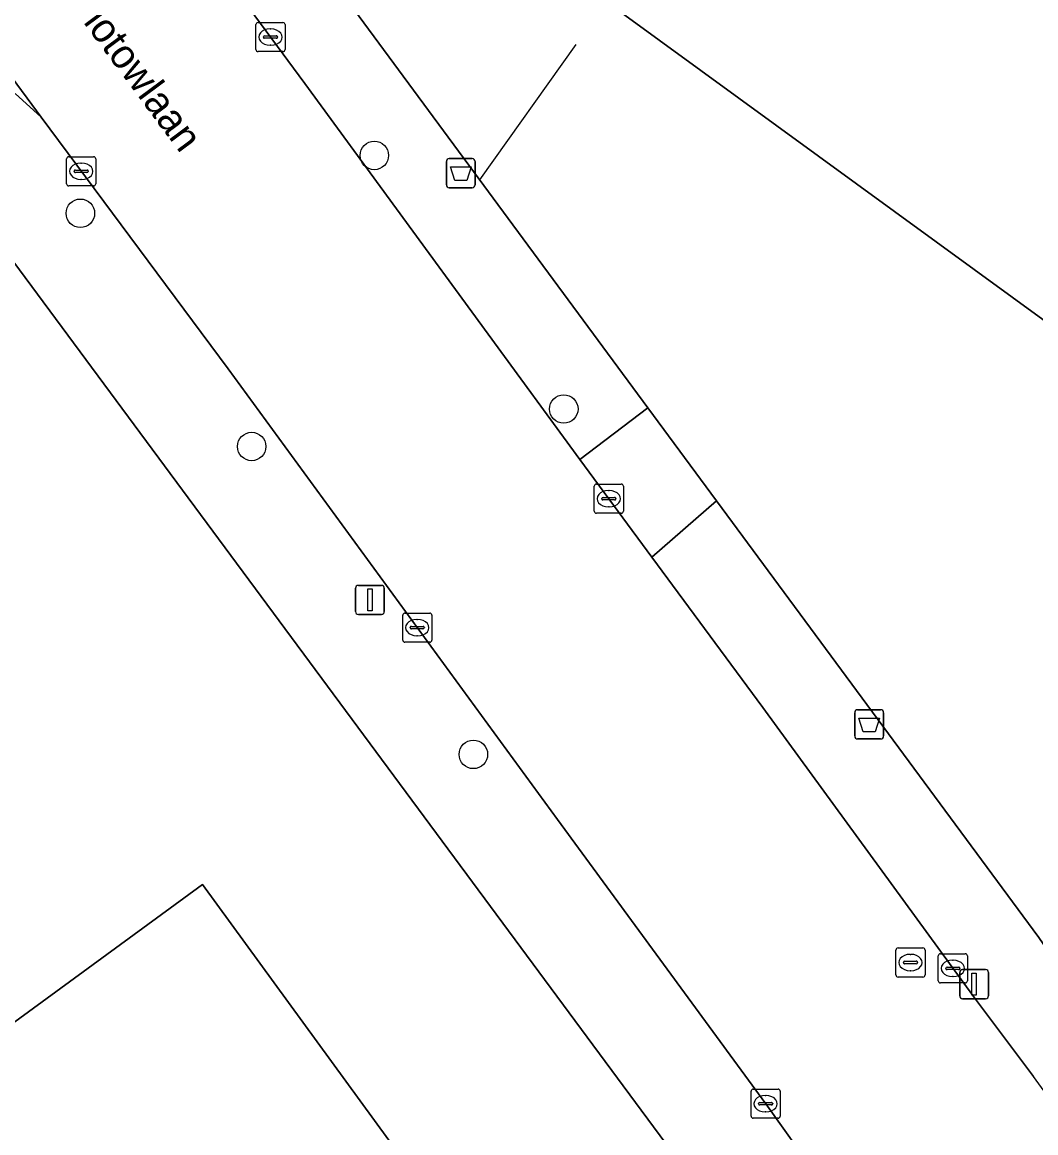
# Model space of a CAD drawing. Extents: x 159039 to 160102, y 381214 to 382524.
# Drawn here: x 159846.19 to 159880.98, y 382143.89 to 382181.99 of the extents above; entities that cross this region are included whole.
import ezdxf

# ---------------------------------------------------------------- set-up
doc = ezdxf.new("R2010")
doc.units = 0
for name, color, linetype in [('IMGEO_Afvalbak', 7, 'Continuous'), ('IMGEO_Boom', 7, 'Continuous'), ('IMGEO_Erf', 7, 'Continuous'), ('IMGEO_Groenvoorziening', 7, 'Continuous'), ('IMGEO_Hek', 7, 'Continuous'), ('IMGEO_Kolk', 7, 'Continuous'), ('IMGEO_Lichtmast', 7, 'Continuous'), ('IMGEO_Openbare_ruimte_label', 7, 'Continuous'), ('IMGEO_Pand', 7, 'Continuous'), ('IMGEO_Rijbaan_lokaal_gesloten', 7, 'Continuous'), ('IMGEO_Rijbaan_lokaal_open', 7, 'Continuous'), ('IMGEO_Rioolput', 7, 'Continuous'), ('IMGEO_Voetpad_open', 7, 'Continuous')]:
    doc.layers.add(name, color=color, linetype=linetype)

msp = doc.modelspace()

# ---------------------------------------------------------------- linework, layer by layer
at = {"layer": 'IMGEO_Afvalbak'}
for p, q in [((159860.746, 382176.416), (159860.746, 382177.216)), ((159860.746, 382177.216), (159860.746, 382176.416)), ((159860.846, 382177.316), (159861.636, 382177.316)), ((159861.636, 382177.316), (159860.846, 382177.316)), ((159861.736, 382177.216), (159861.736, 382176.416)), ((159861.736, 382176.416), (159861.736, 382177.216)), ((159861.636, 382176.316), (159860.846, 382176.316)), ((159860.846, 382176.316), (159861.636, 382176.316)), ((159874.764, 382157.503), (159874.764, 382158.303)), ((159874.764, 382158.303), (159874.764, 382157.503)), ((159874.864, 382158.403), (159875.654, 382158.403)), ((159875.654, 382158.403), (159874.864, 382158.403)), ((159875.754, 382158.303), (159875.754, 382157.503)), ((159875.754, 382157.503), (159875.754, 382158.303)), ((159875.654, 382157.403), (159874.864, 382157.403)), ((159874.864, 382157.403), (159875.654, 382157.403))]:
    msp.add_line(p, q, dxfattribs=at)
for points in [[(159860.889, 382177.03), (159861.593, 382177.03), (159861.444, 382176.56), (159861.038, 382176.56), (159860.889, 382177.03)], [(159874.907, 382158.117), (159875.611, 382158.117), (159875.462, 382157.647), (159875.056, 382157.647), (159874.907, 382158.117)]]:
    msp.add_lwpolyline(points, dxfattribs=at)
for centre, start, end in [((159860.846, 382177.216), 90, 180), ((159860.846, 382177.216), 90, 180), ((159861.636, 382177.216), 0, 90), ((159861.636, 382177.216), 360, 90), ((159860.846, 382176.416), 180, 270), ((159860.846, 382176.416), 180, 270), ((159861.636, 382176.416), 270, 0), ((159861.636, 382176.416), 270, 0), ((159874.864, 382158.303), 90, 180), ((159874.864, 382158.303), 90, 180), ((159875.654, 382158.303), 0, 90), ((159875.654, 382158.303), 360, 90), ((159874.864, 382157.503), 180, 270), ((159874.864, 382157.503), 180, 270), ((159875.654, 382157.503), 270, 0), ((159875.654, 382157.503), 270, 0)]:
    msp.add_arc(centre, 0.1, start, end, dxfattribs=at)
at = {"layer": 'IMGEO_Boom'}
for centre in [(159858.274, 382177.424), (159848.185, 382175.439), (159864.777, 382168.723), (159854.064, 382167.436), (159861.675, 382156.871)]:
    msp.add_circle(centre, 0.489, dxfattribs=at)
at = {"layer": 'IMGEO_Erf'}
for points in [[(159815.302, 382239.717), (159867.666, 382168.76), (159870.02, 382165.569), (159881.079, 382150.583), (159885.477, 382144.149)], [(159909.865, 382150.941), (159866.748, 382182.331), (159874.146, 382192.488), (159876.702, 382195.996), (159876.976, 382195.795), (159879.934, 382199.872), (159883.707, 382205.065), (159864.224, 382219.248), (159860.586, 382214.221), (159858.421, 382213.874), (159857.298, 382214.675), (159857.082, 382217.019), (159860.619, 382221.869), (159847.489, 382231.418)]]:
    msp.add_lwpolyline(points, dxfattribs=at)
at = {"layer": 'IMGEO_Groenvoorziening'}
for points in [[(159872.215, 382138.205), (159844.422, 382175.74), (159843.311, 382176.619)], [(159843.188, 382145.697), (159843.284, 382145.567), (159844.61, 382146.535), (159844.516, 382146.666), (159852.378, 382152.403), (159868.034, 382130.939), (159860.173, 382125.203), (159860.079, 382125.333), (159858.754, 382124.365), (159858.845, 382124.239)]]:
    msp.add_lwpolyline(points, dxfattribs=at)
at = {"layer": 'IMGEO_Hek'}
for points in [[(159867.666, 382168.76), (159815.302, 382239.717)], [(159861.893, 382176.582), (159865.199, 382181.227)], [(159870.02, 382165.569), (159867.666, 382168.76)], [(159885.477, 382144.149), (159881.079, 382150.583), (159870.02, 382165.569)]]:
    msp.add_lwpolyline(points, dxfattribs=at)
at = {"layer": 'IMGEO_Kolk'}
for p, q in [((159854.211, 382181.059), (159854.211, 382181.911)), ((159854.286, 382181.985), (159855.138, 382181.985)), ((159855.212, 382181.911), (159855.212, 382181.059)), ((159854.513, 382181.528), (159854.911, 382181.528)), ((159854.699, 382181.765), (159854.724, 382181.765)), ((159854.47, 382181.479), (159854.47, 382181.491)), ((159854.908, 382181.442), (159854.51, 382181.442)), ((159854.722, 382181.205), (159854.697, 382181.205)), ((159854.954, 382181.491), (159854.954, 382181.479)), ((159855.138, 382180.985), (159854.286, 382180.985)), ((159847.788, 382177.38), (159848.64, 382177.38)), ((159847.713, 382176.454), (159847.713, 382177.306)), ((159848.201, 382177.16), (159848.226, 382177.16)), ((159848.714, 382177.306), (159848.714, 382176.454)), ((159847.972, 382176.874), (159847.972, 382176.886)), ((159848.41, 382176.837), (159848.012, 382176.837)), ((159848.015, 382176.923), (159848.413, 382176.923)), ((159848.224, 382176.6), (159848.199, 382176.6)), ((159848.456, 382176.886), (159848.456, 382176.874)), ((159848.64, 382176.38), (159847.788, 382176.38)), ((159865.823, 382165.218), (159865.823, 382166.07)), ((159865.898, 382166.144), (159866.75, 382166.144)), ((159866.311, 382165.924), (159866.336, 382165.924)), ((159866.824, 382166.07), (159866.824, 382165.218)), ((159866.082, 382165.638), (159866.082, 382165.65)), ((159866.52, 382165.601), (159866.122, 382165.601)), ((159866.125, 382165.687), (159866.523, 382165.687)), ((159866.566, 382165.65), (159866.566, 382165.638)), ((159866.75, 382165.144), (159865.898, 382165.144)), ((159866.334, 382165.364), (159866.309, 382165.364)), ((159859.323, 382161.721), (159860.175, 382161.721)), ((159859.248, 382160.795), (159859.248, 382161.647)), ((159859.736, 382161.501), (159859.761, 382161.501)), ((159860.249, 382161.647), (159860.249, 382160.795)), ((159859.507, 382161.215), (159859.507, 382161.227)), ((159859.945, 382161.178), (159859.547, 382161.178)), ((159859.55, 382161.264), (159859.948, 382161.264)), ((159859.991, 382161.227), (159859.991, 382161.215)), ((159860.175, 382160.721), (159859.323, 382160.721)), ((159859.759, 382160.941), (159859.734, 382160.941)), ((159877.632, 382149.103), (159877.632, 382149.955)), ((159877.707, 382150.029), (159878.559, 382150.029)), ((159878.633, 382149.955), (159878.633, 382149.103)), ((159877.891, 382149.523), (159877.891, 382149.535)), ((159877.934, 382149.572), (159878.332, 382149.572)), ((159878.12, 382149.809), (159878.145, 382149.809)), ((159878.375, 382149.535), (159878.375, 382149.523)), ((159878.329, 382149.486), (159877.931, 382149.486)), ((159878.143, 382149.249), (159878.118, 382149.249)), ((159878.559, 382149.029), (159877.707, 382149.029)), ((159871.28, 382145.385), (159872.132, 382145.385)), ((159871.205, 382144.459), (159871.205, 382145.311)), ((159871.693, 382145.165), (159871.718, 382145.165)), ((159872.206, 382145.311), (159872.206, 382144.459)), ((159871.464, 382144.879), (159871.464, 382144.891)), ((159871.902, 382144.842), (159871.504, 382144.842)), ((159871.507, 382144.928), (159871.905, 382144.928)), ((159871.716, 382144.605), (159871.691, 382144.605)), ((159871.948, 382144.891), (159871.948, 382144.879)), ((159872.132, 382144.385), (159871.28, 382144.385))]:
    msp.add_line(p, q, dxfattribs=at)
for points in [[(159854.211, 382181.059), (159854.211, 382181.911)], [(159854.286, 382181.985), (159855.138, 382181.985)], [(159855.212, 382181.911), (159855.212, 382181.059)], [(159855.138, 382180.985), (159854.286, 382180.985)], [(159847.788, 382177.38), (159848.64, 382177.38)], [(159847.713, 382176.454), (159847.713, 382177.306)], [(159848.714, 382177.306), (159848.714, 382176.454)], [(159848.64, 382176.38), (159847.788, 382176.38)], [(159865.823, 382165.218), (159865.823, 382166.07)], [(159865.898, 382166.144), (159866.75, 382166.144)], [(159866.824, 382166.07), (159866.824, 382165.218)], [(159866.75, 382165.144), (159865.898, 382165.144)], [(159859.323, 382161.721), (159860.175, 382161.721)], [(159859.248, 382160.795), (159859.248, 382161.647)], [(159860.249, 382161.647), (159860.249, 382160.795)], [(159860.175, 382160.721), (159859.323, 382160.721)], [(159877.632, 382149.103), (159877.632, 382149.955)], [(159877.707, 382150.029), (159878.559, 382150.029)], [(159878.633, 382149.955), (159878.633, 382149.103)], [(159878.559, 382149.029), (159877.707, 382149.029)], [(159871.28, 382145.385), (159872.132, 382145.385)], [(159871.205, 382144.459), (159871.205, 382145.311)], [(159872.206, 382145.311), (159872.206, 382144.459)], [(159872.132, 382144.385), (159871.28, 382144.385)]]:
    msp.add_lwpolyline(points, dxfattribs=at)
for centre, radius, start, end in [((159854.288, 382181.909), 0.0765, 91.552, 178.448), ((159854.288, 382181.909), 0.0765, 91.552, 178.448), ((159855.136, 382181.909), 0.0765, 1.552, 88.448), ((159855.136, 382181.909), 0.0765, 1.552, 88.448), ((159854.51, 382181.488), 0.0403, 85.8775, 175.7526), ((159854.915, 382181.49), 0.0386, 1.7309, 96.639), ((159854.507, 382181.478), 0.0366, 178.938, 274.7102), ((159854.911, 382181.485), 0.043, 264.8664, 352.4533), ((159854.288, 382181.061), 0.0765, 181.552, 268.448), ((159854.288, 382181.061), 0.0765, 181.552, 268.448), ((159855.136, 382181.061), 0.0765, 271.552, 358.448), ((159855.136, 382181.061), 0.0765, 271.552, 358.448), ((159847.79, 382177.304), 0.0765, 91.552, 178.448), ((159847.79, 382177.304), 0.0765, 91.552, 178.448), ((159848.638, 382177.304), 0.0765, 1.552, 88.448), ((159848.638, 382177.304), 0.0765, 1.552, 88.448), ((159848.012, 382176.883), 0.0403, 85.8775, 175.7526), ((159848.009, 382176.873), 0.0366, 178.938, 274.7102), ((159848.413, 382176.88), 0.043, 264.8664, 352.4533), ((159848.417, 382176.885), 0.0386, 1.7309, 96.639), ((159847.79, 382176.456), 0.0765, 181.552, 268.448), ((159847.79, 382176.456), 0.0765, 181.552, 268.448), ((159848.638, 382176.456), 0.0765, 271.552, 358.448), ((159848.638, 382176.456), 0.0765, 271.552, 358.448), ((159865.9, 382166.068), 0.0765, 91.552, 178.448), ((159865.9, 382166.068), 0.0765, 91.552, 178.448), ((159866.748, 382166.068), 0.0765, 1.552, 88.448), ((159866.748, 382166.068), 0.0765, 1.552, 88.448), ((159866.122, 382165.647), 0.0403, 85.8775, 175.7526), ((159866.119, 382165.637), 0.0366, 178.938, 274.7102), ((159866.523, 382165.644), 0.043, 264.8664, 352.4533), ((159866.527, 382165.649), 0.0386, 1.7309, 96.639), ((159865.9, 382165.22), 0.0765, 181.552, 268.448), ((159865.9, 382165.22), 0.0765, 181.552, 268.448), ((159866.748, 382165.22), 0.0765, 271.552, 358.448), ((159866.748, 382165.22), 0.0765, 271.552, 358.448), ((159859.325, 382161.645), 0.0765, 91.552, 178.448), ((159859.325, 382161.645), 0.0765, 91.552, 178.448), ((159860.173, 382161.645), 0.0765, 1.552, 88.448), ((159860.173, 382161.645), 0.0765, 1.552, 88.448), ((159859.547, 382161.224), 0.0403, 85.8775, 175.7526), ((159859.544, 382161.214), 0.0366, 178.938, 274.7102), ((159859.948, 382161.221), 0.043, 264.8664, 352.4533), ((159859.952, 382161.226), 0.0386, 1.7309, 96.639), ((159859.325, 382160.797), 0.0765, 181.552, 268.448), ((159859.325, 382160.797), 0.0765, 181.552, 268.448), ((159860.173, 382160.797), 0.0765, 271.552, 358.448), ((159860.173, 382160.797), 0.0765, 271.552, 358.448), ((159877.709, 382149.953), 0.0765, 91.552, 178.448), ((159877.709, 382149.953), 0.0765, 91.552, 178.448), ((159878.557, 382149.953), 0.0765, 1.552, 88.448), ((159878.557, 382149.953), 0.0765, 1.552, 88.448), ((159877.931, 382149.532), 0.0403, 85.8775, 175.7526), ((159877.928, 382149.522), 0.0366, 178.938, 274.7102), ((159878.332, 382149.529), 0.043, 264.8664, 352.4533), ((159878.336, 382149.534), 0.0386, 1.7309, 96.639), ((159877.709, 382149.105), 0.0765, 181.552, 268.448), ((159877.709, 382149.105), 0.0765, 181.552, 268.448), ((159878.557, 382149.105), 0.0765, 271.552, 358.448), ((159878.557, 382149.105), 0.0765, 271.552, 358.448), ((159871.282, 382145.309), 0.0765, 91.552, 178.448), ((159871.282, 382145.309), 0.0765, 91.552, 178.448), ((159872.13, 382145.309), 0.0765, 1.552, 88.448), ((159872.13, 382145.309), 0.0765, 1.552, 88.448), ((159871.504, 382144.888), 0.0403, 85.8775, 175.7526), ((159871.501, 382144.878), 0.0366, 178.938, 274.7102), ((159871.905, 382144.885), 0.043, 264.8664, 352.4533), ((159871.909, 382144.89), 0.0386, 1.7309, 96.639), ((159871.282, 382144.461), 0.0765, 181.552, 268.448), ((159871.282, 382144.461), 0.0765, 181.552, 268.448), ((159872.13, 382144.461), 0.0765, 271.552, 358.448), ((159872.13, 382144.461), 0.0765, 271.552, 358.448)]:
    msp.add_arc(centre, radius, start, end, dxfattribs=at)
for centre, major_axis, ratio, start_param, end_param in [((159854.698, 382181.485), (-0.387, 0.002), 0.722429, 4.712389, 7.853982), ((159854.723, 382181.485), (-0.39, 0.002), 0.717154, 1.570796, 4.712389), ((159848.2, 382176.88), (-0.387, 0.002), 0.722429, 4.712389, 7.853982), ((159848.225, 382176.88), (-0.39, 0.002), 0.717154, 1.570796, 4.712389), ((159866.31, 382165.644), (-0.387, 0.002), 0.722429, 4.712389, 7.853982), ((159866.335, 382165.644), (-0.39, 0.002), 0.717154, 1.570796, 4.712389), ((159859.735, 382161.221), (-0.387, 0.002), 0.722429, 4.712389, 7.853982), ((159859.76, 382161.221), (-0.39, 0.002), 0.717154, 1.570796, 4.712389), ((159878.119, 382149.529), (-0.387, 0.002), 0.722429, 4.712389, 7.853982), ((159878.144, 382149.529), (-0.39, 0.002), 0.717154, 1.570796, 4.712389), ((159871.692, 382144.885), (-0.387, 0.002), 0.722429, 4.712389, 7.853982), ((159871.717, 382144.885), (-0.39, 0.002), 0.717154, 1.570796, 4.712389)]:
    msp.add_ellipse(centre, major_axis=major_axis, ratio=ratio, start_param=start_param, end_param=end_param, dxfattribs=at)
at = {"layer": 'IMGEO_Lichtmast'}
for p, q in [((159857.626, 382161.772), (159857.626, 382162.572)), ((159857.626, 382162.572), (159857.626, 382161.772)), ((159857.726, 382162.672), (159858.516, 382162.672)), ((159858.516, 382162.672), (159857.726, 382162.672)), ((159858.616, 382162.572), (159858.616, 382161.772)), ((159858.616, 382161.772), (159858.616, 382162.572)), ((159858.516, 382161.672), (159857.726, 382161.672)), ((159857.726, 382161.672), (159858.516, 382161.672)), ((159878.367, 382148.587), (159878.367, 382149.387)), ((159878.367, 382149.387), (159878.367, 382148.587)), ((159878.467, 382149.487), (159879.257, 382149.487)), ((159879.257, 382149.487), (159878.467, 382149.487)), ((159879.357, 382149.387), (159879.357, 382148.587)), ((159879.357, 382148.587), (159879.357, 382149.387)), ((159879.257, 382148.487), (159878.467, 382148.487)), ((159878.467, 382148.487), (159879.257, 382148.487))]:
    msp.add_line(p, q, dxfattribs=at)
for points in [[(159858.046, 382162.547), (159858.196, 382162.547), (159858.196, 382161.797), (159858.046, 382161.797), (159858.046, 382162.547)], [(159878.787, 382149.362), (159878.937, 382149.362), (159878.937, 382148.612), (159878.787, 382148.612), (159878.787, 382149.362)]]:
    msp.add_lwpolyline(points, dxfattribs=at)
for centre, start, end in [((159857.726, 382162.572), 90, 180), ((159857.726, 382162.572), 90, 180), ((159858.516, 382162.572), 0, 90), ((159858.516, 382162.572), 360, 90), ((159857.726, 382161.772), 180, 270), ((159857.726, 382161.772), 180, 270), ((159858.516, 382161.772), 270, 0), ((159858.516, 382161.772), 270, 0), ((159878.467, 382149.387), 90, 180), ((159878.467, 382149.387), 90, 180), ((159879.257, 382149.387), 0, 90), ((159879.257, 382149.387), 360, 90), ((159878.467, 382148.587), 180, 270), ((159878.467, 382148.587), 180, 270), ((159879.257, 382148.587), 270, 0), ((159879.257, 382148.587), 270, 0)]:
    msp.add_arc(centre, 0.1, start, end, dxfattribs=at)
at = {"layer": 'IMGEO_Pand'}
msp.add_lwpolyline([(159847.489, 382231.418), (159860.619, 382221.869), (159857.082, 382217.019), (159857.298, 382214.675), (159858.421, 382213.874), (159860.586, 382214.221), (159864.224, 382219.248), (159883.707, 382205.065), (159879.934, 382199.872), (159876.976, 382195.795), (159876.702, 382195.996), (159874.146, 382192.488), (159866.748, 382182.331), (159909.865, 382150.941)], dxfattribs=at)
msp.add_lwpolyline([(159844.516, 382146.666), (159844.61, 382146.535), (159843.284, 382145.567), (159848.018, 382139.08), (159848.6, 382139.504), (159854.602, 382131.278), (159854.02, 382130.852), (159858.754, 382124.365), (159860.079, 382125.333), (159860.173, 382125.203), (159868.034, 382130.939), (159852.378, 382152.403)], close=True, dxfattribs=at)
at = {"layer": 'IMGEO_Rijbaan_lokaal_gesloten'}
for points in [[(159795.935, 382260.667), (159791.274, 382253.768), (159794.407, 382250), (159794.894, 382249.353), (159795.383, 382248.699), (159795.843, 382248.072), (159806.311, 382233.789), (159830.978, 382200.161), (159836.583, 382192.633), (159846.838, 382178.734), (159853.258, 382170.098), (159864.566, 382154.639), (159871.707, 382144.885), (159875.163, 382140.028)], [(159880.895, 382145.824), (159878.912, 382148.473), (159871.611, 382158.476), (159867.805, 382163.635), (159865.33, 382166.993), (159855.887, 382179.891), (159849.647, 382188.355)]]:
    msp.add_lwpolyline(points, dxfattribs=at)
msp.add_arc((159857.798, 382128.619), 28.8, 16.8299, 36.6821, dxfattribs=at)
at = {"layer": 'IMGEO_Rijbaan_lokaal_open'}
for points in [[(159845.948, 382179.551), (159846.838, 382178.734), (159836.583, 382192.633)], [(159840.598, 382180.904), (159842.855, 382177.856), (159844.422, 382175.74), (159872.215, 382138.205)], [(159875.163, 382140.028), (159871.707, 382144.885), (159864.566, 382154.639), (159853.258, 382170.098), (159846.838, 382178.734), (159845.948, 382179.551)]]:
    msp.add_lwpolyline(points, dxfattribs=at)
at = {"layer": 'IMGEO_Rioolput'}
for p, q in [((159876.176, 382149.304), (159876.176, 382150.156)), ((159876.251, 382150.23), (159877.103, 382150.23)), ((159876.664, 382150.01), (159876.689, 382150.01)), ((159877.177, 382150.156), (159877.177, 382149.304)), ((159876.435, 382149.724), (159876.435, 382149.736)), ((159876.873, 382149.687), (159876.475, 382149.687)), ((159876.478, 382149.773), (159876.876, 382149.773)), ((159876.919, 382149.736), (159876.919, 382149.724)), ((159877.103, 382149.23), (159876.251, 382149.23)), ((159876.687, 382149.45), (159876.662, 382149.45))]:
    msp.add_line(p, q, dxfattribs=at)
for points in [[(159876.176, 382149.304), (159876.176, 382150.156)], [(159876.251, 382150.23), (159877.103, 382150.23)], [(159877.177, 382150.156), (159877.177, 382149.304)], [(159877.103, 382149.23), (159876.251, 382149.23)]]:
    msp.add_lwpolyline(points, dxfattribs=at)
for centre, radius, start, end in [((159876.253, 382150.154), 0.0765, 91.552, 178.448), ((159876.253, 382150.154), 0.0765, 91.552, 178.448), ((159877.101, 382150.154), 0.0765, 1.552, 88.448), ((159877.101, 382150.154), 0.0765, 1.552, 88.448), ((159876.475, 382149.733), 0.0403, 85.8775, 175.7526), ((159876.472, 382149.723), 0.0366, 178.938, 274.7102), ((159876.876, 382149.73), 0.043, 264.8664, 352.4533), ((159876.88, 382149.735), 0.0386, 1.7309, 96.639), ((159876.253, 382149.306), 0.0765, 181.552, 268.448), ((159876.253, 382149.306), 0.0765, 181.552, 268.448), ((159877.101, 382149.306), 0.0765, 271.552, 358.448), ((159877.101, 382149.306), 0.0765, 271.552, 358.448)]:
    msp.add_arc(centre, radius, start, end, dxfattribs=at)
for centre, major_axis, ratio, start_param, end_param in [((159876.663, 382149.73), (-0.387, 0.002), 0.722429, 4.712389, 7.853982), ((159876.688, 382149.73), (-0.39, 0.002), 0.717154, 1.570796, 4.712389)]:
    msp.add_ellipse(centre, major_axis=major_axis, ratio=ratio, start_param=start_param, end_param=end_param, dxfattribs=at)
at = {"layer": 'IMGEO_Voetpad_open'}
for points in [[(159813.067, 382238.13), (159841.456, 382199.419), (159849.647, 382188.355), (159855.887, 382179.891), (159865.33, 382166.993), (159867.666, 382168.76), (159815.302, 382239.717)], [(159870.02, 382165.569), (159867.805, 382163.635), (159871.611, 382158.476), (159878.912, 382148.473), (159880.895, 382145.824)], [(159885.477, 382144.149), (159881.079, 382150.583), (159870.02, 382165.569)]]:
    msp.add_lwpolyline(points, dxfattribs=at)
msp.add_lwpolyline([(159867.666, 382168.76), (159865.33, 382166.993), (159867.805, 382163.635), (159870.02, 382165.569)], close=True, dxfattribs=at)
msp.add_arc((159857.798, 382128.619), 28.8, 16.8299, 36.6821, dxfattribs=at)

# ---------------------------------------------------------------- texts
at = {"layer": 'IMGEO_Openbare_ruimte_label'}
msp.add_text('von Flotowlaan', height=1, rotation=306.5834, dxfattribs=at).set_placement((159846.272, 382184.686))

doc.saveas('drawing.dxf')
